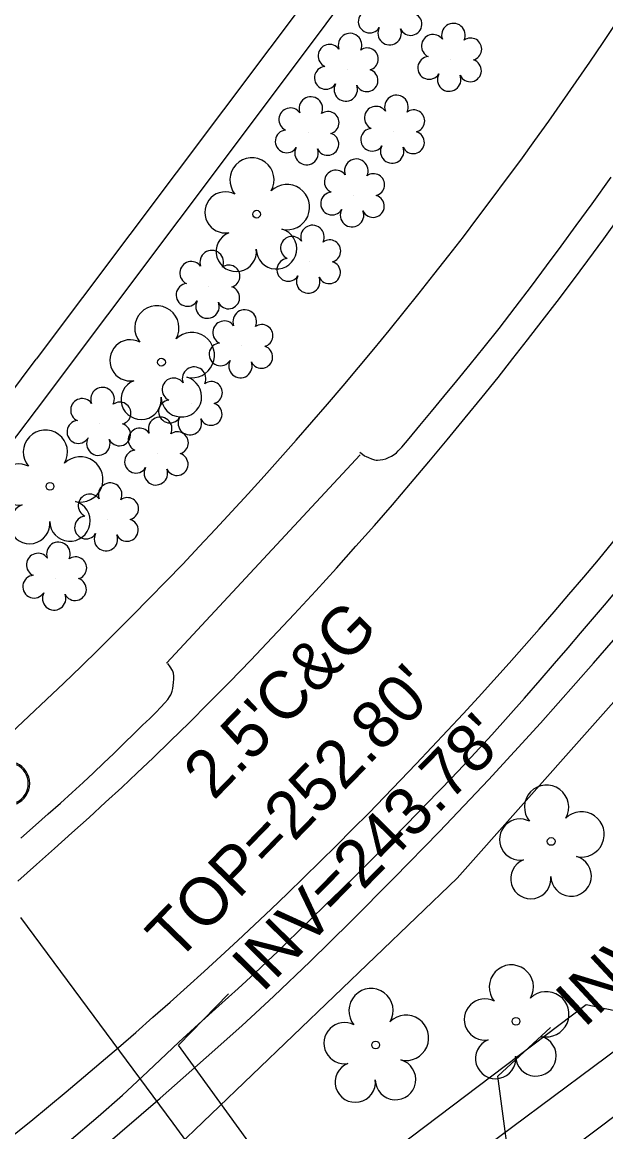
# Model space of a CAD drawing. Extents: x 2100323 to 2109811, y 740376 to 749755.
# Drawn here: x 2106636 to 2106685, y 745402.2 to 745495.2 of the extents above; entities that cross this region are included whole.
import ezdxf

# ---------------------------------------------------------------- set-up
doc = ezdxf.new("R2010")
doc.units = 0
for name, color, linetype in [('Exist Horizontal Alignment', 7, 'Continuous'), ('Exist Right of Way Line', 7, 'Continuous'), ('Exist Roads Curbs', 7, 'Continuous'), ('Exist Roads EOP', 7, 'Continuous'), ('Exist Roads EOP Other', 7, 'Continuous'), ('Exist Roads EOP Text', 7, 'Continuous'), ('Exist Utilities Gas UG Line SUE LOS B', 7, 'Continuous'), ('Exist Utilities Sanitary Sewer Manhole Text', 7, 'Continuous'), ('Exist Utilities Sanitary Sewer UG Line Invert Elevation', 7, 'Continuous'), ('Exist Utilities Water Meter CELL', 7, 'Continuous'), ('Exist Utilities Water UG Line SUE LOS B', 7, 'Continuous'), ('Exist Vegetation Shrub CELL', 7, 'Continuous'), ('Exist Vegetation Tree CELL', 7, 'Continuous')]:
    doc.layers.add(name, color=color, linetype=linetype)

msp = doc.modelspace()

# ---------------------------------------------------------------- linework, layer by layer
at = {"layer": 'Exist Horizontal Alignment'}
for centre, radius, start, end in [((2106414.203, 745675.834), 352, 302.9308, 342.92469), ((2108123.445, 744613.319), 1593.041, 146.593233, 156.735325)]:
    msp.add_arc(centre, radius, start, end, dxfattribs=at)
at = {"layer": 'Exist Right of Way Line'}
msp.add_arc((2106409.389, 745679.609), 332.35, 302.98355, 347.54172, dxfattribs=at)
at = {"layer": 'Exist Roads Curbs'}
for points in [[(2106637.228, 745462.747), (2106655.198, 745486.644), (2106674.316, 745512.194), (2106694.537, 745539.2), (2106709.434, 745559.218), (2106726.097, 745581.801), (2106715.418, 745590.123), (2106713.85, 745591.69), (2106713.18, 745593.201), (2106712.979, 745595.205), (2106713.921, 745596.949), (2106715.13, 745597.871), (2106716.655, 745598.479), (2106718.696, 745598.557), (2106722.535, 745597.602), (2106729.103, 745595.24), (2106731.371, 745594.34), (2106734.9, 745593.072)], [(2106664.367, 745459.186), (2106664.572, 745459.029), (2106664.759, 745458.9), (2106664.896, 745458.827), (2106665.08, 745458.745), (2106665.325, 745458.645), (2106665.592, 745458.56), (2106665.717, 745458.537), (2106665.837, 745458.526), (2106666.064, 745458.54), (2106666.295, 745458.582), (2106666.535, 745458.649), (2106666.775, 745458.743), (2106667.008, 745458.864), (2106667.23, 745459.009), (2106667.422, 745459.154), (2106667.581, 745459.294), (2106667.881, 745459.627), (2106668.495, 745460.349), (2106669.39, 745461.42), (2106670.373, 745462.6), (2106671.41, 745463.851), (2106672.495, 745465.165), (2106673.618, 745466.539), (2106674.787, 745467.985), (2106676.041, 745469.575), (2106677.388, 745471.323), (2106678.742, 745473.109), (2106680.016, 745474.811), (2106681.229, 745476.455), (2106682.495, 745478.186), (2106683.831, 745480.026), (2106685.427, 745482.253)], [(2106600.45, 745402.605), (2106596.521, 745402.749), (2106591.932, 745404.039), (2106588.196, 745405.945), (2106584.762, 745408.843), (2106581.885, 745412.22), (2106580.706, 745414.766), (2106580.558, 745416.862), (2106581.287, 745418.324), (2106582.397, 745418.866), (2106583.622, 745418.669), (2106596.757, 745409.23), (2106615.768, 745434.411), (2106637.228, 745462.747)], [(2106642.65, 745400.749), (2106647.615, 745405.046), (2106651.482, 745408.455), (2106654.452, 745411.107), (2106657.147, 745413.594), (2106660.192, 745416.509), (2106663.572, 745419.835), (2106667.197, 745423.473), (2106671.051, 745427.406), (2106675.148, 745431.713), (2106679.498, 745436.474), (2106683.958, 745441.512), (2106687.659, 745445.769)], [(2106635.936, 745426.848), (2106637.146, 745427.912), (2106638.231, 745428.864), (2106639.254, 745429.776), (2106640.225, 745430.659), (2106641.147, 745431.51), (2106642.022, 745432.326), (2106642.86, 745433.115), (2106643.715, 745433.937), (2106644.596, 745434.801), (2106645.43, 745435.62), (2106646.142, 745436.306), (2106646.738, 745436.869), (2106647.245, 745437.366), (2106647.67, 745437.805), (2106648.006, 745438.174), (2106648.248, 745438.46), (2106648.402, 745438.671), (2106648.509, 745438.848), (2106648.576, 745438.998), (2106648.622, 745439.161), (2106648.668, 745439.373), (2106648.712, 745439.63), (2106648.744, 745439.897), (2106648.761, 745440.168), (2106648.756, 745440.427), (2106648.72, 745440.658), (2106648.691, 745440.763), (2106648.642, 745440.88), (2106648.446, 745441.213), (2106648.263, 745441.479)]]:
    msp.add_lwpolyline(points, dxfattribs=at)
at = {"layer": 'Exist Roads EOP'}
for points in [[(2106635.688, 745423.234), (2106637.231, 745424.618), (2106638.738, 745425.969), (2106640.211, 745427.287), (2106641.644, 745428.577), (2106643.036, 745429.844), (2106644.387, 745431.088), (2106645.695, 745432.309), (2106647.037, 745433.583), (2106648.485, 745434.984), (2106650.04, 745436.514), (2106651.701, 745438.171), (2106653.434, 745439.927), (2106655.204, 745441.753), (2106657.011, 745443.65), (2106658.854, 745445.616), (2106660.67, 745447.583), (2106662.396, 745449.478), (2106664.031, 745451.302), (2106665.576, 745453.055), (2106667.083, 745454.792), (2106668.602, 745456.567), (2106670.134, 745458.38), (2106671.679, 745460.232), (2106673.188, 745462.061), (2106674.61, 745463.806), (2106675.947, 745465.467), (2106677.198, 745467.044), (2106678.416, 745468.6), (2106679.652, 745470.199), (2106680.907, 745471.841), (2106682.18, 745473.527), (2106683.478, 745475.267), (2106684.806, 745477.073), (2106686.165, 745478.945)], [(2106639.989, 745401.426), (2106642.416, 745403.493), (2106644.457, 745405.295), (2106646.11, 745406.83), (2106647.606, 745408.254), (2106649.175, 745409.72), (2106650.819, 745411.229), (2106652.537, 745412.78), (2106654.161, 745414.244), (2106655.524, 745415.491), (2106656.627, 745416.522), (2106657.469, 745417.336), (2106658.252, 745418.108), (2106659.178, 745419.011), (2106660.248, 745420.047), (2106661.46, 745421.215), (2106662.764, 745422.476), (2106664.105, 745423.792), (2106665.483, 745425.162), (2106666.9, 745426.587), (2106668.334, 745428.044), (2106669.765, 745429.512), (2106671.194, 745430.991), (2106672.621, 745432.48), (2106674.036, 745433.982), (2106675.432, 745435.498), (2106676.808, 745437.028), (2106678.165, 745438.574), (2106679.47, 745440.079), (2106680.689, 745441.489), (2106681.824, 745442.803), (2106682.875, 745444.022), (2106683.881, 745445.197), (2106684.884, 745446.379), (2106685.884, 745447.569)]]:
    msp.add_lwpolyline(points, dxfattribs=at)
at = {"layer": 'Exist Roads EOP Other'}
for points in [[(2106731.305, 745597.259), (2106721.168, 745600.777), (2106717.792, 745601.126), (2106714.253, 745600.213), (2106712.048, 745598.381), (2106710.85, 745595.897), (2106710.807, 745593.499), (2106711.332, 745590.905), (2106713.403, 745588.406), (2106722.561, 745581.408), (2106705.837, 745558.676), (2106680.362, 745524.437), (2106637.208, 745466.994)], [(2106673.811, 745400.139), (2106697.486, 745417.747), (2106715.286, 745432.923), (2106733.791, 745450.054), (2106748.125, 745465.039), (2106767.65, 745488.212), (2106782.28, 745508.485), (2106796.887, 745529.006), (2106819.821, 745561.637), (2106838.16, 745587.327)], [(2106676.113, 745396.307), (2106700.068, 745414.332), (2106720.294, 745431.379), (2106732.74, 745442.586), (2106758.621, 745469.959), (2106773.786, 745487.979), (2106791.118, 745512.402), (2106824.435, 745559.722), (2106836.921, 745577.204)], [(2106591.237, 745401.622), (2106586.363, 745404.137), (2106582.274, 745407.511), (2106580.074, 745410.253), (2106578.346, 745413.637), (2106577.87, 745416.922), (2106579.123, 745420.019), (2106581.37, 745421.324), (2106583.581, 745421.342), (2106585.594, 745420.656), (2106596.337, 745412.847), (2106606.004, 745425.756), (2106617.337, 745440.394), (2106637.208, 745466.994)], [(2106648.136, 745441.517), (2106664.397, 745458.977)]]:
    msp.add_lwpolyline(points, dxfattribs=at)
at = {"layer": 'Exist Utilities Gas UG Line SUE LOS B'}
msp.add_lwpolyline([(2106342.955, 745186.841), (2106389.843, 745217.771), (2106408.571, 745237.556), (2106429.725, 745252.659), (2106456.678, 745271.955), (2106487.165, 745290.259), (2106528.708, 745314.932), (2106553.997, 745329.213), (2106602.894, 745362.936), (2106638.176, 745388.168), (2106648.464, 745400.399), (2106672.508, 745423.479), (2106700.117, 745454.528), (2106717.91, 745480.12), (2106744.055, 745525.732), (2106760.415, 745567.945), (2106768.348, 745594.655), (2106781.964, 745613.468)], dxfattribs=at)
at = {"layer": 'Exist Utilities Sanitary Sewer UG Line Invert Elevation'}
for points in [[(2106656.674, 745399.11), (2106649.137, 745409.489), (2106653.338, 745413.773)], [(2106677.739, 745393.235), (2106675.938, 745406.872), (2106680.334, 745410.956)]]:
    msp.add_lwpolyline(points, dxfattribs=at)
at = {"layer": 'Exist Utilities Water Meter CELL'}
for centre, radius, start, end in [((2106634.815, 745431.418), 1.856, 293.64832, 66.30838), ((2106634.827, 745431.417), 1.726, 295.12717, 64.87283)]:
    msp.add_arc(centre, radius, start, end, dxfattribs=at)
at = {"layer": 'Exist Utilities Water UG Line SUE LOS B'}
for points in [[(2106656.269, 745392.425), (2106654.572, 745394.922), (2106648.712, 745402.941), (2106635.928, 745420.178)], [(2105839.258, 745212.223), (2105963.523, 745139.848), (2106008.657, 745115.394), (2106056.906, 745091.693), (2106079.706, 745081.901), (2106097.936, 745073.601), (2106121.147, 745072.146), (2106144.096, 745073.797), (2106163.646, 745077.779), (2106184.062, 745087.664), (2106216.599, 745107.002), (2106267.538, 745141.124), (2106367.618, 745205.948), (2106459.783, 745265.106), (2106530.856, 745311.371), (2106553.706, 745327.266), (2106560.913, 745331.131), (2106561.644, 745331.604), (2106621.854, 745370.799), (2106656.269, 745392.425), (2106683.335, 745412.889), (2106701.73, 745409.045)]]:
    msp.add_lwpolyline(points, dxfattribs=at)
at = {"layer": 'Exist Vegetation Shrub CELL'}
for p, q in [((2106671.976, 745492.115), (2106671.976, 745492.115)), ((2106663.307, 745491.285), (2106663.307, 745491.285)), ((2106660.018, 745485.956), (2106660.018, 745485.956)), ((2106667.196, 745486.093), (2106667.196, 745486.093)), ((2106663.833, 745480.745), (2106663.833, 745480.745)), ((2106660.156, 745475.19), (2106660.156, 745475.19)), ((2106651.706, 745473.083), (2106651.706, 745473.083)), ((2106654.473, 745468.1), (2106654.473, 745468.1)), ((2106650.229, 745463.315), (2106650.229, 745463.315)), ((2106642.554, 745461.594), (2106642.554, 745461.594)), ((2106647.383, 745459.108), (2106647.383, 745459.108)), ((2106643.193, 745453.588), (2106643.193, 745453.588)), ((2106638.848, 745448.624), (2106638.848, 745448.624))]:
    msp.add_line(p, q, dxfattribs=at)
for centre, radius, start, end in [((2106665.182, 745495.3), 0.955, 95.10992, 327.95341), ((2106668.619, 745495.076), 0.937, 204.99133, 73.46012), ((2106666.854, 745494.321), 0.984, 151.27966, 21.38702), ((2106672.205, 745494.155), 0.99, 334.83907, 200.47174), ((2106663.535, 745493.325), 0.99, 334.83907, 200.47174), ((2106670.493, 745493.242), 0.968, 35.89076, 245.42165), ((2106673.648, 745492.984), 0.929, 284.45672, 126.08612), ((2106661.824, 745492.412), 0.968, 35.89076, 245.42165), ((2106664.979, 745492.154), 0.929, 284.45672, 126.08612), ((2106670.175, 745491.411), 0.955, 95.10992, 327.95341), ((2106673.613, 745491.186), 0.937, 204.99133, 73.46012), ((2106661.506, 745490.581), 0.955, 95.10992, 327.95341), ((2106664.944, 745490.356), 0.937, 204.99133, 73.46012), ((2106663.178, 745489.601), 0.984, 151.27966, 21.38702), ((2106671.847, 745490.431), 0.984, 151.27966, 21.38702), ((2106660.247, 745487.997), 0.99, 334.83907, 200.47174), ((2106667.424, 745488.134), 0.99, 334.83907, 200.47174), ((2106658.535, 745487.083), 0.968, 35.89076, 245.42165), ((2106661.69, 745486.825), 0.929, 284.45672, 126.08612), ((2106665.713, 745487.22), 0.968, 35.89076, 245.42165), ((2106668.868, 745486.962), 0.929, 284.45672, 126.08612), ((2106658.218, 745485.252), 0.955, 95.10992, 327.95341), ((2106661.655, 745485.027), 0.937, 204.99133, 73.46012), ((2106665.395, 745485.389), 0.955, 95.10992, 327.95341), ((2106668.833, 745485.164), 0.937, 204.99133, 73.46012), ((2106659.889, 745484.273), 0.984, 151.27966, 21.38702), ((2106667.067, 745484.41), 0.984, 151.27966, 21.38702), ((2106664.062, 745482.785), 0.99, 334.83907, 200.47174), ((2106662.35, 745481.872), 0.968, 35.89076, 245.42165), ((2106665.505, 745481.614), 0.929, 284.45672, 126.08612), ((2106662.033, 745480.041), 0.955, 95.10992, 327.95341), ((2106665.47, 745479.816), 0.937, 204.99133, 73.46012), ((2106663.705, 745479.061), 0.984, 151.27966, 21.38702), ((2106660.385, 745477.23), 0.99, 334.83907, 200.47174), ((2106658.674, 745476.317), 0.968, 35.89076, 245.42165), ((2106651.935, 745475.124), 0.99, 334.83907, 200.47174), ((2106661.829, 745476.059), 0.929, 284.45672, 126.08612), ((2106658.356, 745474.486), 0.955, 95.10992, 327.95341), ((2106650.223, 745474.21), 0.968, 35.89076, 245.42165), ((2106653.378, 745473.952), 0.929, 284.45672, 126.08612), ((2106661.794, 745474.261), 0.937, 204.99133, 73.46012), ((2106649.906, 745472.379), 0.955, 95.10992, 327.95341), ((2106660.028, 745473.506), 0.984, 151.27966, 21.38702), ((2106653.343, 745472.154), 0.937, 204.99133, 73.46012), ((2106651.578, 745471.399), 0.984, 151.27966, 21.38702), ((2106654.702, 745470.141), 0.99, 334.83907, 200.47174), ((2106652.99, 745469.227), 0.968, 35.89076, 245.42165), ((2106656.145, 745468.969), 0.929, 284.45672, 126.08612), ((2106652.672, 745467.396), 0.955, 95.10992, 327.95341), ((2106656.11, 745467.171), 0.937, 204.99133, 73.46012), ((2106654.344, 745466.417), 0.984, 151.27966, 21.38702), ((2106650.458, 745465.355), 0.99, 334.83907, 200.47174), ((2106648.746, 745464.441), 0.968, 35.89076, 245.42165), ((2106651.901, 745464.184), 0.929, 284.45672, 126.08612), ((2106642.783, 745463.635), 0.99, 334.83907, 200.47174), ((2106641.072, 745462.721), 0.968, 35.89076, 245.42165), ((2106644.226, 745462.463), 0.929, 284.45672, 126.08612), ((2106648.429, 745462.61), 0.955, 95.10992, 327.95341), ((2106651.866, 745462.386), 0.937, 204.99133, 73.46012), ((2106640.754, 745460.89), 0.955, 95.10992, 327.95341), ((2106644.192, 745460.665), 0.937, 204.99133, 73.46012), ((2106647.612, 745461.149), 0.99, 334.83907, 200.47174), ((2106650.101, 745461.631), 0.984, 151.27966, 21.38702), ((2106642.426, 745459.911), 0.984, 151.27966, 21.38702), ((2106645.9, 745460.235), 0.968, 35.89076, 245.42165), ((2106649.055, 745459.977), 0.929, 284.45672, 126.08612), ((2106645.583, 745458.404), 0.955, 95.10992, 327.95341), ((2106649.02, 745458.179), 0.937, 204.99133, 73.46012), ((2106647.254, 745457.425), 0.984, 151.27966, 21.38702), ((2106643.421, 745455.629), 0.99, 334.83907, 200.47174), ((2106641.71, 745454.715), 0.968, 35.89076, 245.42165), ((2106644.865, 745454.457), 0.929, 284.45672, 126.08612), ((2106641.392, 745452.884), 0.955, 95.10992, 327.95341), ((2106644.83, 745452.659), 0.937, 204.99133, 73.46012), ((2106643.064, 745451.904), 0.984, 151.27966, 21.38702), ((2106639.077, 745450.665), 0.99, 334.83907, 200.47174), ((2106637.366, 745449.751), 0.968, 35.89076, 245.42165), ((2106640.52, 745449.493), 0.929, 284.45672, 126.08612), ((2106637.048, 745447.92), 0.955, 95.10992, 327.95341), ((2106640.485, 745447.695), 0.937, 204.99133, 73.46012), ((2106638.72, 745446.941), 0.984, 151.27966, 21.38702)]:
    msp.add_arc(centre, radius, start, end, dxfattribs=at)
at = {"layer": 'Exist Vegetation Tree CELL'}
for p, q in [((2106655.698, 745479.146), (2106655.698, 745479.146)), ((2106647.721, 745466.74), (2106647.721, 745466.74)), ((2106638.373, 745456.325), (2106638.373, 745456.325)), ((2106680.403, 745426.563), (2106680.403, 745426.563)), ((2106677.449, 745411.483), (2106677.449, 745411.483)), ((2106665.68, 745409.502), (2106665.68, 745409.502))]:
    msp.add_line(p, q, dxfattribs=at)
for centre in [(2106655.698, 745479.146), (2106647.721, 745466.74), (2106638.373, 745456.325), (2106680.403, 745426.563), (2106677.449, 745411.483), (2106665.68, 745409.502)]:
    msp.add_circle(centre, 0.326, dxfattribs=at)
for centre, radius, start, end in [((2106655.313, 745482.019), 1.856, 330.16508, 219.71335), ((2106653.092, 745479.299), 1.727, 62.66361, 279.3457), ((2106658.247, 745479.734), 1.899, 257.1011, 134.19993), ((2106653.994, 745476.025), 1.689, 111.56708, 6.23104), ((2106657.371, 745476.246), 1.698, 181.28216, 74.55999), ((2106647.336, 745469.613), 1.856, 330.16508, 219.71335), ((2106650.27, 745467.328), 1.899, 257.1011, 134.19993), ((2106645.116, 745466.894), 1.727, 62.66361, 279.3457), ((2106646.017, 745463.619), 1.689, 111.56708, 6.23104), ((2106649.394, 745463.84), 1.698, 181.28216, 74.55999), ((2106637.989, 745459.198), 1.856, 330.16508, 219.71335), ((2106640.922, 745456.913), 1.899, 257.1011, 134.19993), ((2106635.768, 745456.478), 1.727, 62.66361, 279.3457), ((2106636.669, 745453.204), 1.689, 111.56708, 6.23104), ((2106640.046, 745453.425), 1.698, 181.28216, 74.55999), ((2106680.018, 745429.436), 1.856, 330.16508, 219.71335), ((2106682.952, 745427.152), 1.899, 257.1011, 134.19993), ((2106677.798, 745426.717), 1.727, 62.66361, 279.3457), ((2106678.699, 745423.442), 1.689, 111.56708, 6.23104), ((2106682.076, 745423.664), 1.698, 181.28216, 74.55999), ((2106677.064, 745414.357), 1.856, 330.16508, 219.71335), ((2106665.295, 745412.375), 1.856, 330.16508, 219.71335), ((2106679.998, 745412.072), 1.899, 257.1011, 134.19993), ((2106674.844, 745411.637), 1.727, 62.66361, 279.3457), ((2106668.229, 745410.091), 1.899, 257.1011, 134.19993), ((2106663.074, 745409.656), 1.727, 62.66361, 279.3457), ((2106679.122, 745408.584), 1.698, 181.28216, 74.55999), ((2106675.745, 745408.362), 1.689, 111.56708, 6.23104), ((2106667.353, 745406.603), 1.698, 181.28216, 74.55999), ((2106663.976, 745406.381), 1.689, 111.56708, 6.23104)]:
    msp.add_arc(centre, radius, start, end, dxfattribs=at)

# ---------------------------------------------------------------- texts
at = {"layer": 'Exist Roads EOP Text'}
msp.add_text("2.5'C&G", height=4, rotation=45.90041, dxfattribs=at).set_placement((2106652.104, 745429.932))
at = {"layer": 'Exist Utilities Sanitary Sewer Manhole Text'}
msp.add_text("TOP=252.80'", height=4, rotation=45.80265, dxfattribs=at).set_placement((2106648.99, 745416.344))
at = {"layer": 'Exist Utilities Sanitary Sewer UG Line Invert Elevation'}
for s, rotation, p in [("INV=243.78'", 45.55364, (2106656.167, 745413.8)), ("INV=243.52'", 42.89704, (2106683.16, 745410.852))]:
    msp.add_text(s, height=4, rotation=rotation, dxfattribs=at).set_placement(p)

doc.saveas('drawing.dxf')
